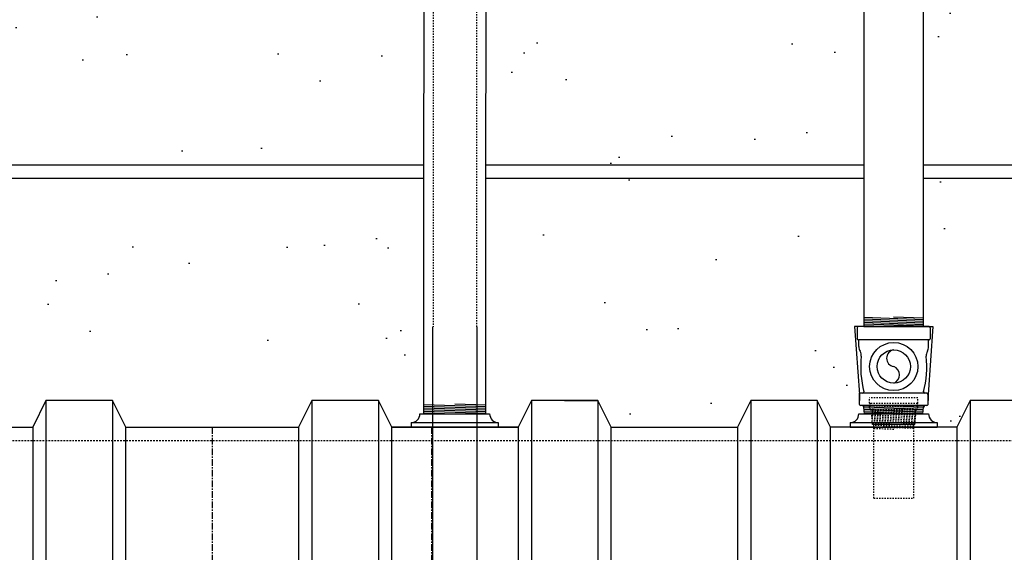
# Model space of a CAD drawing. Extents: x -169 to 2224, y 0 to 2796.
# Tile 260 of 530: x 1574 to 1648, y 906 to 946. Entities that reach past the tile are written whole.
import ezdxf

# ---------------------------------------------------------------- set-up
doc = ezdxf.new("R2010")
doc.units = 0
doc.header["$MEASUREMENT"] = 0
doc.header["$PDSIZE"] = 1
for name, pattern in [('CENTER1', [0.6625, 0.5, -0.075, 0.0125, -0.075]), ('HIDDEN3', [0.1875, 0.125, -0.0625]), ('HIDDEN5', [0.05, 0.025, -0.025])]:
    doc.linetypes.add(name, pattern=pattern)
doc.layers.get('0').update_dxf_attribs({"color": 255, "linetype": 'CONTINUOUS'})
doc.layers.get('DEFPOINTS').update_dxf_attribs({"linetype": 'CONTINUOUS'})
for name, color, linetype in [('CENTERLINE', 3, 'CENTER1'), ('CONDUIT', 2, 'CONTINUOUS'), ('DIM', 3, 'CONTINUOUS'), ('EXTRACTOR', 3, 'CONTINUOUS'), ('FILL-TUBE', 1, 'CONTINUOUS'), ('GALV-4', 4, 'CONTINUOUS'), ('OVERFILL', 1, 'CONTINUOUS'), ('PEAGRAVEL-HATCH', 3, 'CONTINUOUS'), ('TANK-UST', 5, 'CONTINUOUS'), ('TANK-UST-RIB', 7, 'CONTINUOUS')]:
    doc.layers.add(name, color=color, linetype=linetype)
doc.styles.add('SIMPLEX', font='simplex')
doc.dimstyles.new('DIM64', dxfattribs={"dimscale": 64, "dimtxt": 0.09375, "dimasz": 0.09375, "dimexe": 0.0625, "dimexo": 0.0625, "dimgap": 0.046875, "dimtad": 1, "dimdec": 4, "dimzin": 3, "dimdsep": 46, "dimlunit": 4, "dimtxsty": 'SIMPLEX', "dimcen": 0, "dimclrd": 256, "dimclre": 256, "dimclrt": 256, "dimadec": 0, "dimazin": 0, "dimtfac": 1, "dimtdec": 4, "dimtmove": 0, "dimatfit": 3, "dimfxl": 1, "dimfrac": 2, "dimtolj": 1, "dimtzin": 0, "dimarcsym": 0})

# ---------------------------------------------------------------- blocks, each defined once
blk = doc.blocks.new('*D48')
at = {"layer": 'DEFPOINTS', "color": 0, "transparency": 16777216}
for p in [(2031.773, 978.296), (1368.547, 978.015), (2031.773, 700.523)]:
    blk.add_point(p, dxfattribs=at)
at = {"layer": 'DIM', "lineweight": -2, "transparency": 16777216}
for p, q in [((1368.547, 974.015), (1368.547, 696.523)), ((2031.773, 974.296), (2031.773, 696.523)), ((1374.547, 700.523), (2025.773, 700.523))]:
    blk.add_line(p, q, dxfattribs=at)
at = {"layer": 'DIM', "transparency": 16777216}
for points in [[(1374.547, 701.523), (1374.547, 699.523), (1368.547, 700.523)], [(2025.773, 701.523), (2025.773, 699.523), (2031.773, 700.523)]]:
    blk.add_solid(points, dxfattribs=at)
at = {"layer": 'DIM', "transparency": 16777216, "insert": (1700.16, 708.095), "char_height": 6, "attachment_point": 5, "style": 'SIMPLEX'}
blk.add_mtext('\\A1;55\'-3 1/4" (F.V. TANK SLAB)', dxfattribs=at)

msp = doc.modelspace()

# ---------------------------------------------------------------- hatches: boundary and pattern name
at = {"layer": 'PEAGRAVEL-HATCH'}
h = msp.add_hatch(dxfattribs=at)
h.set_pattern_fill('AR-SAND', color=256, scale=7.5, style=0)
h.set_pattern_definition([(37.5, (-593.363, -9e-12), (-0.47245, 14.45118), [0, -11.4, 0, -12.75, 0, -12.1875]), (7.5, (-593.363, -9e-12), (13.27333, 21.1661), [0, -6.15, 0, -10.275, 0, -3.9375]), (327.5, (-602.588, -9e-12), (23.356064, 0.04244), [0, -3.75, 0, -13.5, 0, -17.625]), (317.5, (-602.588, -9e-12), (22.54595, 6.58257), [0, -1.875, 0, -8.85, 0, -10.125])])
h.paths.add_polyline_path([(1604.59852, 960.79968), (1604.47361, 960.79968), (1604.47361, 961.76127), (1604.39617, 961.9894), (1604.19586, 962.12325), (1600.05892, 963.24221), (1599.9517, 963.55806), (1599.9517, 965.20292), (1599.71749, 965.20292), (1599.71749, 966.80415), (1598.69642, 967.23834), (1598.69642, 978.29596), (1579.80208, 978.29596), (1579.78756, 973.7036), (1572.69774, 973.59894), (1572.69774, 935.26579), (1604.59239, 935.25828)])
h.paths.add_polyline_path([(1604.59216, 934.25828), (1572.69774, 934.26579), (1572.69774, 916.52404), (1572.94774, 916.52404), (1575.19774, 915.52328), (1576.19774, 917.52328), (1581.19774, 917.52328), (1582.19774, 915.52328), (1595.19774, 915.52328), (1596.19774, 917.52328), (1601.19774, 917.52328), (1602.19774, 915.52328), (1604.59216, 916.52328)])
h = msp.add_hatch(dxfattribs=at)
h.set_pattern_fill('AR-SAND', color=256, scale=7.5, style=0)
h.set_pattern_definition([(37.5, (-493.384, 31.247), (-0.47245, 14.45118), [0, -11.4, 0, -12.75, 0, -12.1875]), (7.5, (-493.384, 31.247), (13.27333, 21.1661), [0, -6.15, 0, -10.275, 0, -3.9375]), (327.5, (-502.609, 31.247), (23.356064, 0.04244), [0, -3.75, 0, -13.5, 0, -17.625]), (317.5, (-502.609, 31.247), (22.54595, 6.58257), [0, -1.875, 0, -8.85, 0, -10.125])])
h.paths.add_polyline_path([(1707.26344, 968.36731), (1706.00633, 969.62443), (1707.54125, 971.25629), (1707.54125, 973.7036), (1705.68075, 973.7036), (1705.67936, 978.29596), (1648.24082, 978.29596), (1648.24082, 967.14591), (1647.23396, 966.95192), (1647.16685, 965.18198), (1646.93843, 965.18198), (1646.91366, 963.3542), (1642.50182, 961.99078), (1642.42166, 960.77814), (1642.1935, 960.77817), (1642.19067, 935.26576), (1704.54125, 935.26576), (1707.54125, 938.26576)])
h.paths.add_polyline_path([(1712.72757, 930.05404), (1712.72757, 935.93084), (1710.78154, 937.39111), (1710.04162, 939.70884), (1710.04162, 973.7036), (1708.54125, 973.7036), (1708.54125, 938.26576), (1707.36967, 935.43733), (1704.54125, 934.26576), (1642.19421, 934.26576), (1642.19421, 923.08613), (1642.88357, 923.08613), (1642.52234, 917.24243), (1643.21868, 915.87407), (1644.6942, 915.52328), (1645.6942, 917.52328), (1650.35027, 918.21114), (1651.6942, 915.52328), (1661.1942, 915.52328), (1662.1942, 917.52328), (1667.1942, 917.52328), (1668.1942, 915.52328), (1677.6942, 915.52328), (1678.6942, 917.52328), (1683.6942, 917.52328), (1684.6942, 915.52328), (1703.4442, 915.52328), (1704.4442, 917.52328), (1705.40615, 917.52328), (1705.40615, 923.05328), (1707.16351, 927.29592), (1711.82837, 929.05404)])
h = msp.add_hatch(dxfattribs=at)
h.set_pattern_fill('AR-SAND', color=256, scale=7.5, style=0)
h.set_pattern_definition([(37.5, (-621.578, -2e-13), (-0.47245, 14.45118), [0, -11.4, 0, -12.75, 0, -12.1875]), (7.5, (-621.578, -2e-13), (13.27333, 21.1661), [0, -6.15, 0, -10.275, 0, -3.9375]), (327.5, (-630.803, -2e-13), (23.356064, 0.04244), [0, -3.75, 0, -13.5, 0, -17.625]), (317.5, (-630.803, -2e-13), (22.54595, 6.58257), [0, -1.875, 0, -8.85, 0, -10.125])])
h.paths.add_polyline_path([(1637.69704, 960.78247), (1637.53536, 960.78249), (1637.39546, 961.97222), (1633.02843, 963.31274), (1632.95099, 965.18573), (1632.71678, 965.18573), (1632.71678, 966.78697), (1631.65188, 967.34159), (1631.64166, 978.01472), (1615.19741, 978.01472), (1615.19741, 967.23834), (1615.08641, 967.17425), (1614.3828, 967.05019), (1614.2348, 966.96474), (1614.17635, 966.80415), (1614.17635, 965.20292), (1613.8647, 965.20292), (1613.8647, 963.32993), (1609.49767, 961.9894), (1609.42023, 960.79968), (1609.29531, 960.79968), (1609.29613, 935.26579), (1637.69421, 935.26579)])
h.paths.add_polyline_path([(1637.69775, 934.26579), (1609.29613, 934.26579), (1609.29613, 916.69416), (1610.21057, 915.87408), (1611.69774, 915.52328), (1612.69774, 917.52328), (1617.69774, 917.52328), (1618.69774, 915.52328), (1628.19774, 915.52328), (1629.19774, 917.52328), (1634.19774, 917.52328), (1635.19774, 915.52328), (1636.67381, 915.87407), (1637.36962, 917.52328), (1637.00839, 923.08613), (1637.69286, 923.08616)])

# ---------------------------------------------------------------- linework, layer by layer
msp.add_line((1636.67381, 915.52327), (1643.22222, 915.52327))
at = {"layer": 'CENTERLINE'}
for p, q in [((1588.69774, 915.52328), (1588.69774, 793.52328)), ((1605.19794, 915.52328), (1605.19794, 793.52328))]:
    msp.add_line(p, q, dxfattribs=at)
at = {"layer": 'CONDUIT'}
for p, q in [((1572.69774, 935.26579), (1604.59239, 935.26579)), ((1609.29613, 935.26579), (1637.69775, 935.26579)), ((1642.19421, 935.26576), (1704.54478, 935.26576)), ((1572.69774, 934.26579), (1604.59216, 934.26579)), ((1609.29613, 934.26579), (1637.69775, 934.26579)), ((1642.1941, 934.26576), (1704.54478, 934.26576))]:
    msp.add_line(p, q, dxfattribs=at)
at = {"layer": 'DEFPOINTS', "linetype": 'Continuous'}
for points in [[(1637.69775, 923.08613), (1637.00839, 923.08613), (1637.36962, 917.99233), (1637.36962, 917.52328)], [(1642.19775, 923.08613), (1642.88711, 923.08613), (1642.52587, 917.99233), (1642.52587, 917.52328)]]:
    msp.add_lwpolyline(points, dxfattribs=at)
at = {"layer": 'EXTRACTOR', "color": 1}
for p, q in [((1637.19775, 922.99238), (1637.19775, 922.17988)), ((1642.604, 923.08613), (1637.2915, 923.08613)), ((1642.69775, 922.99238), (1642.69775, 922.17988)), ((1642.604, 922.08613), (1637.2915, 922.08613)), ((1637.32275, 921.58256), (1637.32275, 922.05613)), ((1642.57275, 921.58256), (1642.57275, 922.05613)), ((1642.604, 922.08613), (1642.60275, 922.08613)), ((1637.60395, 918.08613), (1637.36962, 918.08613)), ((1637.36962, 917.24243), (1637.36962, 918.08613)), ((1642.2915, 918.08613), (1637.60395, 918.08613)), ((1642.43207, 918.08613), (1642.2915, 918.08613)), ((1642.52587, 917.24243), (1642.52587, 917.99233)), ((1637.58508, 917.14863), (1637.46342, 917.14863)), ((1642.31042, 917.14863), (1637.58508, 917.14863)), ((1637.75153, 916.52328), (1637.70966, 917.03385)), ((1642.14397, 916.52328), (1642.18584, 917.03385)), ((1642.43207, 917.14863), (1642.31042, 917.14863)), ((1642.14397, 916.52328), (1637.75153, 916.52328))]:
    msp.add_line(p, q, dxfattribs=at)
at = {"layer": 'EXTRACTOR', "color": 8}
for p, q in [((1639.94803, 917.14522), (1637.70023, 917.06951)), ((1642.21159, 917.09639), (1637.71695, 916.945)), ((1642.18118, 916.9703), (1637.72717, 916.82027)), ((1642.1709, 916.84488), (1637.7374, 916.69555)), ((1642.16062, 916.71946), (1637.74763, 916.57082)), ((1642.14994, 916.59604), (1639.98965, 916.52328))]:
    msp.add_line(p, q, dxfattribs=at)
at = {"layer": 'EXTRACTOR', "color": 1}
for radius in [1.8125, 1.25]:
    msp.add_circle((1639.94775, 920.08613), radius, dxfattribs=at)
for centre, radius, start, end in [((1637.2915, 922.99238), 0.09375, 90, 180), ((1642.604, 922.99238), 0.09375, 0, 90), ((1637.2915, 922.17988), 0.09375, 180, 270), ((1637.29275, 922.05613), 0.03, 0, 90), ((1642.60275, 922.05613), 0.03, 90, 180), ((1642.604, 922.17988), 0.09375, 270, 0), ((1638.01025, 921.58256), 0.6875, 180, 210.8492508), ((1636.9049, 920.92235), 0.6, 354.3374621, 30.8492508), ((1640.04662, 920.71113), 0.63277, 98.9897395, 261.0102605), ((1642.99059, 920.92235), 0.6, 149.1507492, 185.6625379), ((1641.88525, 921.58256), 0.6875, 329.1507492, 0), ((1645.33855, 920.08613), 7.875, 174.3374621, 194.0083614), ((1634.55695, 920.08613), 7.875, 345.9916386, 5.6625379), ((1639.7091, 919.46113), 0.66901, 290.8985667, 69.1014333), ((1637.604, 918.17988), 0.09375, 270, 0), ((1642.2915, 918.17988), 0.09375, 180, 270), ((1642.43207, 917.99233), 0.0938, 0, 90), ((1637.46342, 917.24243), 0.0938, 180, 270), ((1637.58508, 917.02363), 0.125, 4.6877658, 90), ((1642.31042, 917.02363), 0.125, 90, 175.3122342), ((1642.43207, 917.24243), 0.0938, 270, 0)]:
    msp.add_arc(centre, radius, start, end, dxfattribs=at)
at = {"layer": 'FILL-TUBE', "color": 1}
for p, q in [((1605.2893, 912.29939), (1605.2893, 923.08497)), ((1608.59435, 923.08497), (1608.59435, 804.34023)), ((1605.27839, 804.34023), (1605.2893, 912.29939))]:
    msp.add_line(p, q, dxfattribs=at)
at = {"layer": 'FILL-TUBE', "color": 1, "linetype": 'HIDDEN5'}
for points in [[(1604.84579, 969.73364), (1605.3151, 969.73364), (1605.3151, 923.08497)], [(1608.60618, 923.08497), (1608.60618, 969.73364), (1609.04969, 969.73364)]]:
    msp.add_lwpolyline(points, dxfattribs=at)
at = {"layer": 'GALV-4', "color": 7}
for p, q in [((1637.69775, 923.78714), (1642.19775, 923.63557)), ((1637.69775, 923.66207), (1642.19775, 923.5105)), ((1637.69775, 923.537), (1642.19775, 923.38543)), ((1637.69775, 923.41193), (1642.19775, 923.26035)), ((1639.94286, 923.83659), (1642.19775, 923.76064)), ((1637.69775, 923.28686), (1642.19775, 923.13528)), ((1637.69775, 923.16179), (1639.94286, 923.08616)), ((1604.59935, 917.22758), (1609.29613, 917.06938)), ((1604.59935, 917.10251), (1609.29613, 916.94431)), ((1604.59935, 916.97744), (1609.29613, 916.81924)), ((1604.59935, 916.85237), (1609.29613, 916.69416)), ((1604.59935, 916.7273), (1609.29613, 916.56909)), ((1606.94286, 917.27371), (1609.29613, 917.19445)), ((1604.59935, 916.60223), (1606.94286, 916.52329))]:
    msp.add_line(p, q, dxfattribs=at)
at = {"layer": 'GALV-4', "color": 1, "linetype": 'Continuous'}
msp.add_lwpolyline([(1637.69775, 967.22357), (1637.69286, 923.08616), (1642.19286, 923.08616), (1642.19775, 967.24928)], dxfattribs=at)
at = {"layer": 'GALV-4', "color": 1}
msp.add_lwpolyline([(1604.59935, 964.77028), (1604.58798, 916.52328), (1609.28477, 916.52328), (1609.29613, 964.77028)], close=True, dxfattribs=at)
at = {"layer": 'OVERFILL', "color": 1, "linetype": 'HIDDEN5'}
for p, q in [((1638.13525, 917.329), (1638.13525, 917.73461)), ((1641.76025, 917.73461), (1638.13525, 917.73461)), ((1641.76025, 917.329), (1641.76025, 917.73461)), ((1638.13525, 916.98525), (1638.13525, 917.079)), ((1641.729, 917.29775), (1638.1665, 917.29775)), ((1641.729, 917.11025), (1638.1665, 917.11025)), ((1641.63525, 916.86025), (1638.26025, 916.86025)), ((1638.354, 915.73461), (1638.26025, 916.86025)), ((1641.5415, 915.73461), (1641.63525, 916.86025)), ((1641.76025, 916.98525), (1641.76025, 917.079)), ((1638.44775, 910.18722), (1638.44775, 915.73461)), ((1641.44775, 910.18722), (1641.44775, 915.73461)), ((1638.44775, 910.18722), (1641.44775, 910.18722))]:
    msp.add_line(p, q, dxfattribs=at)
at = {"layer": 'OVERFILL', "color": 7, "linetype": 'HIDDEN5'}
for p, q in [((1641.62014, 916.67885), (1638.26595, 916.79183)), ((1641.61895, 916.80341), (1639.93145, 916.86025)), ((1641.60975, 916.55413), (1638.27639, 916.66641)), ((1641.59936, 916.42941), (1638.28684, 916.54098)), ((1641.58898, 916.30469), (1638.29728, 916.41556)), ((1641.57859, 916.17997), (1638.30773, 916.29014)), ((1641.5682, 916.05524), (1638.31818, 916.16472)), ((1641.55781, 915.93052), (1638.32862, 916.03929)), ((1641.54743, 915.8058), (1638.33907, 915.91387)), ((1641.44775, 915.68409), (1638.34951, 915.78845)), ((1641.44775, 915.55902), (1638.44775, 915.66007)), ((1641.44775, 915.43395), (1638.44775, 915.535)), ((1639.94775, 915.3594), (1638.44775, 915.40993))]:
    msp.add_line(p, q, dxfattribs=at)
at = {"layer": 'OVERFILL', "color": 1, "linetype": 'Continuous'}
msp.add_line((1641.5415, 915.73461), (1638.354, 915.73461), dxfattribs=at)
at = {"layer": 'OVERFILL', "color": 1, "linetype": 'HIDDEN5'}
for centre, radius, start, end in [((1638.1665, 917.329), 0.03125, 180, 270), ((1638.229, 917.204), 0.09375, 90, 270), ((1638.1665, 917.079), 0.03125, 90, 180), ((1638.26025, 916.98525), 0.125, 180, 270), ((1641.63525, 916.98525), 0.125, 270, 0), ((1641.6665, 917.204), 0.09375, 270, 90), ((1641.729, 917.329), 0.03125, 270, 0), ((1641.729, 917.079), 0.03125, 0, 90)]:
    msp.add_arc(centre, radius, start, end, dxfattribs=at)
at = {"layer": 'TANK-UST', "color": 1}
for p, q in [((1604.31137, 916.52328), (1609.56137, 916.52328)), ((1637.32301, 916.52327), (1642.57301, 916.52327)), ((1603.66217, 915.87408), (1603.66217, 915.52328)), ((1603.66217, 915.87408), (1610.21057, 915.87408)), ((1610.21057, 915.87408), (1610.21057, 915.52328)), ((1636.67381, 915.87407), (1636.67381, 915.52327)), ((1636.67381, 915.87407), (1643.22222, 915.87407)), ((1643.22222, 915.87407), (1643.22222, 915.52327))]:
    msp.add_line(p, q, dxfattribs=at)
at = {"layer": 'TANK-UST'}
for p, q in [((1565.69774, 915.52328), (1575.19774, 915.52328)), ((1582.19774, 915.52328), (1595.19774, 915.52328)), ((1602.19774, 915.52328), (1611.69774, 915.52328)), ((1611.69774, 915.52328), (1602.19774, 915.52328)), ((1618.69774, 915.52328), (1628.19774, 915.52328)), ((1644.69774, 915.52328), (1635.19774, 915.52328))]:
    msp.add_line(p, q, dxfattribs=at)
at = {"layer": 'TANK-UST', "color": 2, "linetype": 'HIDDEN3'}
for points in [[(1776.93978, 794.52328), (1717.67839, 794.52328), (1677.19545, 794.52328), (1675.69545, 795.52328), (1669.69545, 795.52328), (1668.19545, 794.52328), (1661.19545, 794.52328), (1659.69545, 795.52328), (1653.69545, 795.52328), (1652.19545, 794.52328), (1627.98953, 794.52328), (1626.48838, 795.52404), (1620.48838, 795.52404), (1618.98723, 794.52328), (1574.69794, 794.52328), (1573.19794, 795.52328), (1551.19794, 795.52328), (1549.69794, 794.52328), (1492.67839, 794.52328), (1488.18519, 794.52328, -0.9539575), (1488.18519, 914.52328), (1492.67839, 914.52328), (1717.67839, 914.52328), (1816.69774, 914.52328)], [(1703.44774, 794.52328), (1698.93108, 794.52328, -0.97023306), (1698.93108, 914.52328), (1703.44774, 914.52328)]]:
    msp.add_lwpolyline(points, format="xyb", dxfattribs=at)
at = {"layer": 'TANK-UST', "color": 1}
for centre, start, end in [((1603.66217, 916.52328), 270, 0), ((1610.21057, 916.52328), 180, 270), ((1636.67381, 916.52327), 270, 0), ((1643.22222, 916.52327), 180, 270)]:
    msp.add_arc(centre, 0.6492, start, end, dxfattribs=at)
at = {"layer": 'TANK-UST-RIB', "color": 7}
for p, q in [((1576.19774, 917.52328), (1576.19774, 791.52328)), ((1581.19774, 917.52328), (1581.19774, 791.52328)), ((1596.19774, 917.52328), (1596.19774, 791.52328)), ((1601.19774, 917.52328), (1601.19774, 791.52328)), ((1612.69774, 917.52328), (1612.69774, 791.52328)), ((1617.69774, 917.52328), (1617.69774, 791.52328)), ((1629.19774, 917.52328), (1629.19774, 791.52328)), ((1634.19774, 917.52328), (1634.19774, 791.52328)), ((1645.69774, 917.52328), (1645.69774, 791.52328))]:
    msp.add_line(p, q, dxfattribs=at)
at = {"layer": 'TANK-UST-RIB'}
msp.add_line((1615.19774, 917.52328), (1617.69774, 917.52328), dxfattribs=at)
at = {"layer": 'TANK-UST-RIB', "color": 5}
for points in [[(1576.19774, 791.52328), (1581.19774, 791.52328), (1582.19774, 793.52328), (1582.19774, 915.52328), (1581.19774, 917.52328), (1576.19774, 917.52328), (1575.19774, 915.52328), (1575.19774, 793.52328)], [(1596.19774, 791.52328), (1601.19774, 791.52328), (1602.19774, 793.52328), (1602.19774, 915.52328), (1601.19774, 917.52328), (1596.19774, 917.52328), (1595.19774, 915.52328), (1595.19774, 793.52328)], [(1612.69774, 791.52328), (1617.69774, 791.52328), (1618.69774, 793.52328), (1618.69774, 915.52328), (1617.69774, 917.52328), (1612.69774, 917.52328), (1611.69774, 915.52328), (1611.69774, 793.52328)], [(1629.19774, 791.52328), (1634.19774, 791.52328), (1635.19774, 793.52328), (1635.19774, 915.52328), (1634.19774, 917.52328), (1629.19774, 917.52328), (1628.19774, 915.52328), (1628.19774, 793.52328)], [(1645.69774, 791.52328), (1650.69774, 791.52328), (1651.69774, 793.52328), (1651.69774, 915.52328), (1650.69774, 917.52328), (1645.69774, 917.52328), (1644.69774, 915.52328), (1644.69774, 793.52328)]]:
    msp.add_lwpolyline(points, close=True, dxfattribs=at)

# ---------------------------------------------------------------- dimensions: what is measured, and where the dimension line sits
at = {"layer": 'DIM'}
dim = msp.add_linear_dim(base=(2031.77254, 700.52328), p1=(1368.54722, 978.01471), p2=(2031.77254, 978.29596), angle=0, text='<> (F.V. TANK SLAB)', dimstyle='DIM64', dxfattribs=at)
dim.commit()
dim.dimension.update_dxf_attribs({"geometry": '*D48', "text_midpoint": (1700.15988, 708.09471)})

doc.saveas('drawing.dxf')
